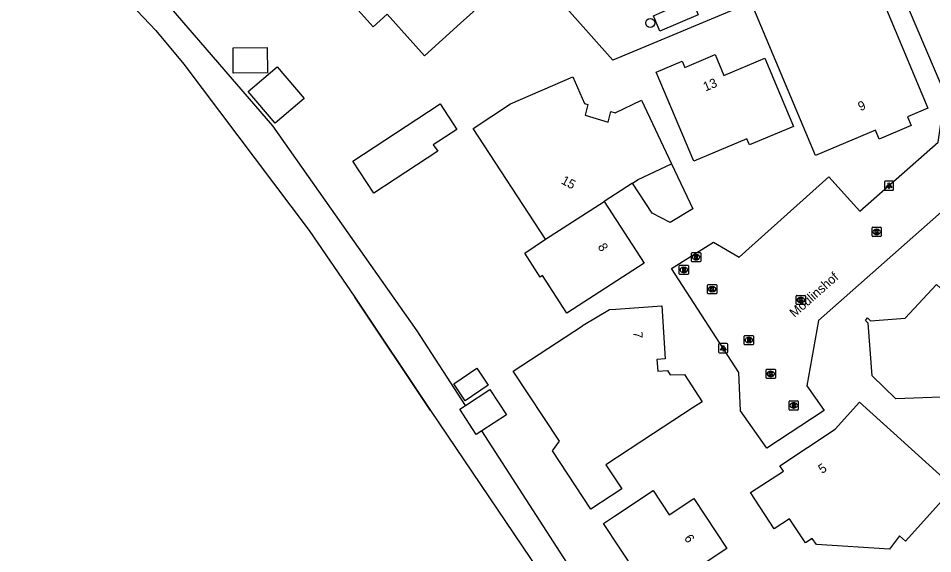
# Model space of a CAD drawing. Extents: x 158474 to 159560, y 388525 to 389605.
# Drawn here: x 158544.2 to 158643.2, y 388905.4 to 388963.4 of the extents above; entities that cross this region are included whole.
import ezdxf

# ---------------------------------------------------------------- set-up
doc = ezdxf.new("R2010")
doc.units = 0
for name, color, linetype in [('IMGEO_Boom', 7, 'Continuous'), ('IMGEO_Brandkraan', 7, 'Continuous'), ('IMGEO_Erf', 7, 'Continuous'), ('IMGEO_Kolk', 7, 'Continuous'), ('IMGEO_Lichtpunt', 7, 'Continuous'), ('IMGEO_Muur', 7, 'Continuous'), ('IMGEO_Openbare_ruimte_label', 7, 'Continuous'), ('IMGEO_Pand', 7, 'Continuous'), ('IMGEO_Pand_nummerreeks', 7, 'Continuous'), ('IMGEO_Rijbaan_lokaal_open', 7, 'Continuous'), ('IMGEO_Rioolput', 7, 'Continuous'), ('IMGEO_Voetpad_open', 7, 'Continuous'), ('IMGEO_Walbescherming', 7, 'Continuous'), ('IMGEO_Waterloop', 7, 'Continuous')]:
    doc.layers.add(name, color=color, linetype=linetype)

msp = doc.modelspace()

# ---------------------------------------------------------------- linework, layer by layer
at = {"layer": 'IMGEO_Boom'}
msp.add_circle((158612.615, 388962.926), 0.489, dxfattribs=at)
at = {"layer": 'IMGEO_Brandkraan'}
for p, q in [((158615.754, 388935.755), (158615.754, 388936.607)), ((158615.829, 388936.681), (158616.681, 388936.681)), ((158616.242, 388936.461), (158616.267, 388936.461)), ((158616.755, 388936.607), (158616.755, 388935.755)), ((158616.681, 388935.681), (158615.829, 388935.681)), ((158616.265, 388935.901), (158616.24, 388935.901))]:
    msp.add_line(p, q, dxfattribs=at)
for points in [[(158615.754, 388935.755), (158615.754, 388936.607)], [(158615.829, 388936.681), (158616.681, 388936.681)], [(158616.102, 388936.381), (158616.102, 388935.981), (158616.315, 388935.981)], [(158616.333, 388936.381), (158616.102, 388936.381)], [(158616.281, 388936.3), (158616.227, 388936.3), (158616.227, 388936.224)], [(158616.755, 388936.607), (158616.755, 388935.755)], [(158616.681, 388935.681), (158615.829, 388935.681)], [(158616.227, 388936.224), (158616.28, 388936.224)], [(158616.289, 388936.148), (158616.227, 388936.148), (158616.227, 388936.067)], [(158616.227, 388936.067), (158616.289, 388936.067)]]:
    msp.add_lwpolyline(points, dxfattribs=at)
for centre, radius, start, end in [((158615.831, 388936.605), 0.0765, 91.55205, 178.44795), ((158615.831, 388936.605), 0.0765, 91.55205, 178.44795), ((158616.282, 388936.262), 0.0379, 267.82845, 90.93552), ((158616.337, 388936.236), 0.145, 59.4692, 91.53667), ((158616.362, 388936.283), 0.0922, 285.51372, 58.15012), ((158616.679, 388936.605), 0.0765, 1.55205, 88.44795), ((158616.679, 388936.605), 0.0765, 1.55205, 88.44795), ((158615.831, 388935.757), 0.0765, 181.55205, 268.44795), ((158615.831, 388935.757), 0.0765, 181.55205, 268.44795), ((158616.29, 388936.107), 0.0404, 269.87594, 90.50774), ((158616.321, 388936.232), 0.251, 268.66757, 293.53466), ((158616.367, 388936.091), 0.105, 301.31148, 78.98903), ((158616.679, 388935.757), 0.0765, 271.55205, 358.44795), ((158616.679, 388935.757), 0.0765, 271.55205, 358.44795)]:
    msp.add_arc(centre, radius, start, end, dxfattribs=at)
for centre, major_axis, ratio, start_param, end_param in [((158616.241, 388936.181), (-0.387, 0.002), 0.722429, 4.712389, 7.853982), ((158616.266, 388936.181), (-0.39, 0.002), 0.717154, 1.570796, 4.712389)]:
    msp.add_ellipse(centre, major_axis=major_axis, ratio=ratio, start_param=start_param, end_param=end_param, dxfattribs=at)
at = {"layer": 'IMGEO_Erf'}
for points in [[(158592.603, 388921.49), (158587.368, 388929.586), (158571.735, 388951.788), (158559.357, 388966.154), (158557.939, 388967.564)], [(158619.328, 388880.057), (158608.797, 388896.446), (158594.387, 388918.732)]]:
    msp.add_lwpolyline(points, dxfattribs=at)
at = {"layer": 'IMGEO_Kolk'}
for p, q in [((158636.65, 388939.869), (158636.65, 388940.721)), ((158636.725, 388940.795), (158637.577, 388940.795)), ((158637.138, 388940.575), (158637.163, 388940.575)), ((158637.651, 388940.721), (158637.651, 388939.869)), ((158637.577, 388939.795), (158636.725, 388939.795)), ((158637.161, 388940.015), (158637.136, 388940.015)), ((158618.825, 388933.664), (158618.825, 388934.516)), ((158618.9, 388934.59), (158619.752, 388934.59)), ((158619.313, 388934.37), (158619.338, 388934.37)), ((158619.826, 388934.516), (158619.826, 388933.664)), ((158619.752, 388933.59), (158618.9, 388933.59)), ((158619.336, 388933.81), (158619.311, 388933.81)), ((158628.43, 388932.491), (158628.43, 388933.343)), ((158628.505, 388933.417), (158629.357, 388933.417)), ((158629.431, 388933.343), (158629.431, 388932.491)), ((158629.357, 388932.417), (158628.505, 388932.417)), ((158628.941, 388932.637), (158628.916, 388932.637)), ((158628.918, 388933.197), (158628.943, 388933.197)), ((158625.252, 388925.414), (158626.104, 388925.414)), ((158625.177, 388924.488), (158625.177, 388925.34)), ((158626.104, 388924.414), (158625.252, 388924.414)), ((158625.688, 388924.634), (158625.663, 388924.634)), ((158625.665, 388925.194), (158625.69, 388925.194)), ((158626.178, 388925.34), (158626.178, 388924.488))]:
    msp.add_line(p, q, dxfattribs=at)
for points in [[(158636.65, 388939.869), (158636.65, 388940.721)], [(158636.725, 388940.795), (158637.577, 388940.795)], [(158636.971, 388940.495), (158637.094, 388940.495), (158637.094, 388940.344), (158637.224, 388940.495), (158637.388, 388940.495), (158637.242, 388940.344), (158637.395, 388940.095), (158637.243, 388940.095), (158637.158, 388940.259), (158637.094, 388940.192), (158637.094, 388940.095), (158636.971, 388940.095), (158636.971, 388940.495)], [(158637.651, 388940.721), (158637.651, 388939.869)], [(158637.577, 388939.795), (158636.725, 388939.795)], [(158618.825, 388933.664), (158618.825, 388934.516)], [(158618.9, 388934.59), (158619.752, 388934.59)], [(158619.826, 388934.516), (158619.826, 388933.664)], [(158619.752, 388933.59), (158618.9, 388933.59)], [(158619.146, 388934.29), (158619.269, 388934.29), (158619.269, 388934.139), (158619.399, 388934.29), (158619.563, 388934.29), (158619.417, 388934.139), (158619.57, 388933.89), (158619.418, 388933.89), (158619.333, 388934.054), (158619.269, 388933.987), (158619.269, 388933.89), (158619.146, 388933.89), (158619.146, 388934.29)], [(158628.43, 388932.491), (158628.43, 388933.343)], [(158628.505, 388933.417), (158629.357, 388933.417)], [(158629.431, 388933.343), (158629.431, 388932.491)], [(158629.357, 388932.417), (158628.505, 388932.417)], [(158628.751, 388933.117), (158628.874, 388933.117), (158628.874, 388932.966), (158629.004, 388933.117), (158629.168, 388933.117), (158629.022, 388932.966), (158629.175, 388932.717), (158629.023, 388932.717), (158628.938, 388932.881), (158628.874, 388932.814), (158628.874, 388932.717), (158628.751, 388932.717), (158628.751, 388933.117)], [(158625.252, 388925.414), (158626.104, 388925.414)], [(158625.177, 388924.488), (158625.177, 388925.34)], [(158626.104, 388924.414), (158625.252, 388924.414)], [(158625.498, 388925.114), (158625.621, 388925.114), (158625.621, 388924.963), (158625.751, 388925.114), (158625.915, 388925.114), (158625.769, 388924.963), (158625.922, 388924.714), (158625.77, 388924.714), (158625.685, 388924.878), (158625.621, 388924.811), (158625.621, 388924.714), (158625.498, 388924.714), (158625.498, 388925.114)], [(158626.178, 388925.34), (158626.178, 388924.488)]]:
    msp.add_lwpolyline(points, dxfattribs=at)
for centre, start, end in [((158636.727, 388940.719), 91.55205, 178.44795), ((158636.727, 388940.719), 91.55205, 178.44795), ((158637.575, 388940.719), 1.55205, 88.44795), ((158637.575, 388940.719), 1.55205, 88.44795), ((158636.727, 388939.871), 181.55205, 268.44795), ((158636.727, 388939.871), 181.55205, 268.44795), ((158637.575, 388939.871), 271.55205, 358.44795), ((158637.575, 388939.871), 271.55205, 358.44795), ((158618.902, 388934.514), 91.55205, 178.44795), ((158618.902, 388934.514), 91.55205, 178.44795), ((158619.75, 388934.514), 1.55205, 88.44795), ((158619.75, 388934.514), 1.55205, 88.44795), ((158618.902, 388933.666), 181.55205, 268.44795), ((158618.902, 388933.666), 181.55205, 268.44795), ((158619.75, 388933.666), 271.55205, 358.44795), ((158619.75, 388933.666), 271.55205, 358.44795), ((158628.507, 388933.341), 91.55205, 178.44795), ((158628.507, 388933.341), 91.55205, 178.44795), ((158629.355, 388933.341), 1.55205, 88.44795), ((158629.355, 388933.341), 1.55205, 88.44795), ((158628.507, 388932.493), 181.55205, 268.44795), ((158628.507, 388932.493), 181.55205, 268.44795), ((158629.355, 388932.493), 271.55205, 358.44795), ((158629.355, 388932.493), 271.55205, 358.44795), ((158625.254, 388925.338), 91.55205, 178.44795), ((158625.254, 388925.338), 91.55205, 178.44795), ((158626.102, 388925.338), 1.55205, 88.44795), ((158626.102, 388925.338), 1.55205, 88.44795), ((158625.254, 388924.49), 181.55205, 268.44795), ((158625.254, 388924.49), 181.55205, 268.44795), ((158626.102, 388924.49), 271.55205, 358.44795), ((158626.102, 388924.49), 271.55205, 358.44795)]:
    msp.add_arc(centre, 0.0765, start, end, dxfattribs=at)
for centre, major_axis, ratio, start_param, end_param in [((158637.137, 388940.295), (-0.387, 0.002), 0.722429, 4.712389, 7.853982), ((158637.162, 388940.295), (-0.39, 0.002), 0.717154, 1.570796, 4.712389), ((158619.312, 388934.09), (-0.387, 0.002), 0.722429, 4.712389, 7.853982), ((158619.337, 388934.09), (-0.39, 0.002), 0.717154, 1.570796, 4.712389), ((158628.917, 388932.917), (-0.387, 0.002), 0.722429, 4.712389, 7.853982), ((158628.942, 388932.917), (-0.39, 0.002), 0.717154, 1.570796, 4.712389), ((158625.664, 388924.914), (-0.387, 0.002), 0.722429, 4.712389, 7.853982), ((158625.689, 388924.914), (-0.39, 0.002), 0.717154, 1.570796, 4.712389)]:
    msp.add_ellipse(centre, major_axis=major_axis, ratio=ratio, start_param=start_param, end_param=end_param, dxfattribs=at)
at = {"layer": 'IMGEO_Lichtpunt'}
for p, q in [((158637.982, 388945.699), (158637.982, 388944.892)), ((158637.982, 388945.699), (158637.982, 388944.892)), ((158638.884, 388945.794), (158638.076, 388945.794)), ((158638.884, 388945.794), (158638.076, 388945.794)), ((158638.978, 388944.892), (158638.978, 388945.699)), ((158638.978, 388944.892), (158638.978, 388945.699)), ((158638.076, 388944.798), (158638.884, 388944.798)), ((158638.076, 388944.798), (158638.884, 388944.798)), ((158620.027, 388928.099), (158620.027, 388927.292)), ((158620.027, 388928.099), (158620.027, 388927.292)), ((158620.929, 388928.194), (158620.121, 388928.194)), ((158620.929, 388928.194), (158620.121, 388928.194)), ((158621.023, 388927.292), (158621.023, 388928.099)), ((158621.023, 388927.292), (158621.023, 388928.099)), ((158620.121, 388927.198), (158620.929, 388927.198)), ((158620.121, 388927.198), (158620.929, 388927.198))]:
    msp.add_line(p, q, dxfattribs=at)
for points in [[(158638.356, 388945.363), (158638.395, 388945.335), (158638.207, 388945.073), (158638.169, 388945.1), (158638.356, 388945.363)], [(158638.458, 388945.315), (158638.505, 388945.315), (158638.505, 388944.993), (158638.458, 388944.993), (158638.458, 388945.315)], [(158638.568, 388945.335), (158638.606, 388945.362), (158638.793, 388945.1), (158638.754, 388945.072), (158638.568, 388945.335)], [(158620.401, 388927.763), (158620.44, 388927.735), (158620.252, 388927.473), (158620.214, 388927.5), (158620.401, 388927.763)], [(158620.503, 388927.715), (158620.55, 388927.715), (158620.55, 388927.393), (158620.503, 388927.393), (158620.503, 388927.715)], [(158620.613, 388927.735), (158620.651, 388927.762), (158620.838, 388927.5), (158620.799, 388927.472), (158620.613, 388927.735)]]:
    msp.add_lwpolyline(points, dxfattribs=at)
for centre in [(158638.481, 388945.497), (158620.526, 388927.897)]:
    msp.add_circle(centre, 0.0994, dxfattribs=at)
for centre, start, end in [((158638.076, 388945.699), 90, 180), ((158638.076, 388945.699), 90, 180), ((158638.884, 388945.699), 0, 90), ((158638.884, 388945.699), 0, 90), ((158638.076, 388944.892), 180, 270), ((158638.076, 388944.892), 180, 270), ((158638.884, 388944.892), 270, 0), ((158638.884, 388944.892), 270, 360), ((158620.121, 388928.099), 90, 180), ((158620.121, 388928.099), 90, 180), ((158620.929, 388928.099), 0, 90), ((158620.929, 388928.099), 0, 90), ((158620.121, 388927.292), 180, 270), ((158620.121, 388927.292), 180, 270), ((158620.929, 388927.292), 270, 0), ((158620.929, 388927.292), 270, 360)]:
    msp.add_arc(centre, 0.0946, start, end, dxfattribs=at)
at = {"layer": 'IMGEO_Muur'}
for points in [[(158631.972, 388946.242), (158635.311, 388942.532), (158643.817, 388950.009)], [(158619.491, 388939.185), (158622.26, 388937.559), (158631.972, 388946.242)]]:
    msp.add_lwpolyline(points, dxfattribs=at)
at = {"layer": 'IMGEO_Pand'}
for points in [[(158588.163, 388959.369), (158584.12, 388963.857), (158582.603, 388962.49), (158579.993, 388965.388), (158580.786, 388966.102), (158584.5, 388969.448), (158586.769, 388966.93), (158590.664, 388970.438), (158591.406, 388971.107), (158595.79, 388966.241), (158592.076, 388962.895), (158588.163, 388959.369)], [(158633.535, 388969.353), (158634.702, 388966.578), (158636.899, 388967.502), (158642.704, 388953.698), (158640.483, 388952.764), (158640.89, 388951.797), (158637.438, 388950.345), (158637.031, 388951.312), (158630.51, 388948.57), (158623.539, 388965.148)], [(158567.453, 388957.472), (158567.424, 388960.228), (158571.112, 388960.267), (158571.141, 388957.511), (158567.453, 388957.472)], [(158617.333, 388947.936), (158613.268, 388957.601), (158616.08, 388958.784), (158616.366, 388958.105), (158619.652, 388959.487), (158620.595, 388957.243), (158625.032, 388959.109), (158628.143, 388951.71), (158623.376, 388949.705), (158623.1, 388950.362), (158617.333, 388947.936)], [(158575.133, 388954.744), (158571.988, 388952.065), (158569.056, 388955.507), (158572.2, 388958.186), (158575.133, 388954.744)], [(158601.257, 388939.488), (158593.449, 388951.476), (158597.486, 388954.167), (158604.253, 388957.073), (158605.503, 388954.195), (158605.871, 388954.082), (158605.566, 388952.943), (158608.056, 388952.191), (158608.368, 388953.318), (158608.81, 388953.183), (158611.68, 388954.543), (158614.935, 388947.67)], [(158589.123, 388949.734), (158589.62, 388949.037), (158582.664, 388944.491), (158580.393, 388947.966), (158587.32, 388952.493), (158589.852, 388954.147), (158591.654, 388951.387), (158589.123, 388949.734)], [(158614.935, 388947.67), (158617.244, 388942.793), (158614.793, 388941.295), (158612.847, 388942.307), (158610.712, 388945.586)], [(158610.712, 388945.586), (158611.311, 388945.959), (158614.935, 388947.67)], [(158610.712, 388945.586), (158607.617, 388943.571)], [(158607.617, 388943.571), (158611.951, 388936.916), (158607.762, 388934.188), (158603.603, 388931.479), (158600.949, 388935.554), (158600.706, 388935.396), (158599.029, 388937.971), (158601.257, 388939.488)], [(158601.257, 388939.488), (158607.617, 388943.571)], [(158643.635, 388934.6), (158647.3, 388931.199), (158648.382, 388930.194), (158645.098, 388926.657), (158645.433, 388922.691), (158645.624, 388922.437), (158645.357, 388922.17), (158645.09, 388922.424), (158639.224, 388922.223), (158636.672, 388924.688), (158636.24, 388930.403), (158635.935, 388930.695), (158636.151, 388930.987), (158636.468, 388930.67), (158640.24, 388930.943), (158643.635, 388934.6)], [(158618.253, 388921.906), (158617.165, 388921.194), (158612.982, 388918.456), (158607.816, 388915.074), (158609.529, 388912.457), (158606.185, 388910.268), (158602.04, 388916.599), (158602.773, 388917.612), (158597.789, 388925.227), (158605.269, 388930.124), (158605.371, 388930.191), (158608.205, 388931.897), (158608.888, 388931.942), (158613.877, 388932.267), (158614.25, 388926.549), (158613.344, 388926.489), (158613.428, 388925.202), (158614.495, 388925.272), (158614.785, 388924.829), (158616.325, 388924.851), (158618.253, 388921.906)], [(158595.071, 388923.698), (158592.574, 388922.001), (158591.333, 388923.828), (158593.83, 388925.524), (158595.071, 388923.698)], [(158592.603, 388921.49), (158595.239, 388923.215), (158597.038, 388920.467), (158594.387, 388918.732)], [(158594.387, 388918.732), (158593.781, 388918.335), (158591.982, 388921.083), (158592.603, 388921.49)], [(158627.039, 388914.369), (158626.648, 388914.972), (158632.647, 388918.937), (158635.289, 388921.857), (158638.997, 388918.503), (158645.513, 388912.607), (158640.255, 388906.796), (158639.615, 388907.375), (158638.527, 388905.932), (158630.624, 388906.451), (158630.151, 388907.075), (158629.427, 388906.606), (158627.724, 388909.233), (158626.037, 388908.14), (158623.49, 388912.069), (158627.039, 388914.369)], [(158608.754, 388909.523), (158612.92, 388912.286), (158614.678, 388909.635), (158617.345, 388911.405), (158620.917, 388906.02), (158616.751, 388903.257), (158615.566, 388902.471), (158612.879, 388900.689), (158611.112, 388903.353), (158607.549, 388908.724), (158608.754, 388909.523)]]:
    msp.add_lwpolyline(points, dxfattribs=at)
at = {"layer": 'IMGEO_Rijbaan_lokaal_open'}
msp.add_lwpolyline([(158650.686, 388948.203), (158630.856, 388930.685), (158629.6, 388923.624), (158631.449, 388920.965), (158625.259, 388916.882), (158622.414, 388920.896), (158622.236, 388925.062), (158614.921, 388936.317), (158619.491, 388939.185), (158622.26, 388937.559), (158631.972, 388946.242), (158635.311, 388942.532), (158643.817, 388950.009), (158644.553, 388955.191), (158638.495, 388969.468), (158636.325, 388970.661)], dxfattribs=at)
at = {"layer": 'IMGEO_Rioolput'}
for p, q in [((158617.086, 388937.128), (158617.086, 388937.98)), ((158617.161, 388938.054), (158618.013, 388938.054)), ((158617.597, 388937.274), (158617.572, 388937.274)), ((158617.574, 388937.834), (158617.599, 388937.834)), ((158618.087, 388937.98), (158618.087, 388937.128)), ((158618.013, 388937.054), (158617.161, 388937.054)), ((158622.808, 388928.145), (158622.808, 388928.997)), ((158622.883, 388929.071), (158623.735, 388929.071)), ((158623.296, 388928.851), (158623.321, 388928.851)), ((158623.809, 388928.997), (158623.809, 388928.145)), ((158623.735, 388928.071), (158622.883, 388928.071)), ((158623.319, 388928.291), (158623.294, 388928.291)), ((158627.66, 388921.074), (158627.66, 388921.926)), ((158627.735, 388922), (158628.587, 388922)), ((158628.148, 388921.78), (158628.173, 388921.78)), ((158628.661, 388921.926), (158628.661, 388921.074)), ((158628.587, 388921), (158627.735, 388921)), ((158628.171, 388921.22), (158628.146, 388921.22))]:
    msp.add_line(p, q, dxfattribs=at)
for points in [[(158617.086, 388937.128), (158617.086, 388937.98)], [(158617.161, 388938.054), (158618.013, 388938.054)], [(158617.675, 388937.752), (158617.423, 388937.754), (158617.423, 388937.354)], [(158617.423, 388937.354), (158617.547, 388937.354), (158617.547, 388937.516), (158617.558, 388937.516)], [(158617.601, 388937.673), (158617.547, 388937.673), (158617.547, 388937.592)], [(158617.547, 388937.592), (158617.599, 388937.592)], [(158617.605, 388937.487), (158617.676, 388937.354), (158617.816, 388937.354), (158617.751, 388937.48)], [(158618.087, 388937.98), (158618.087, 388937.128)], [(158618.013, 388937.054), (158617.161, 388937.054)], [(158622.808, 388928.145), (158622.808, 388928.997)], [(158622.883, 388929.071), (158623.735, 388929.071)], [(158623.397, 388928.769), (158623.145, 388928.771), (158623.145, 388928.371)], [(158623.145, 388928.371), (158623.269, 388928.371), (158623.269, 388928.533), (158623.28, 388928.533)], [(158623.323, 388928.69), (158623.269, 388928.69), (158623.269, 388928.609)], [(158623.269, 388928.609), (158623.321, 388928.609)], [(158623.327, 388928.504), (158623.398, 388928.371), (158623.538, 388928.371), (158623.473, 388928.497)], [(158623.809, 388928.997), (158623.809, 388928.145)], [(158623.735, 388928.071), (158622.883, 388928.071)], [(158627.66, 388921.074), (158627.66, 388921.926)], [(158627.735, 388922), (158628.587, 388922)], [(158628.249, 388921.698), (158627.997, 388921.7), (158627.997, 388921.3)], [(158627.997, 388921.3), (158628.121, 388921.3), (158628.121, 388921.462), (158628.132, 388921.462)], [(158628.175, 388921.619), (158628.121, 388921.619), (158628.121, 388921.538)], [(158628.121, 388921.538), (158628.173, 388921.538)], [(158628.179, 388921.433), (158628.25, 388921.3), (158628.39, 388921.3), (158628.325, 388921.426)], [(158628.661, 388921.926), (158628.661, 388921.074)], [(158628.587, 388921), (158627.735, 388921)]]:
    msp.add_lwpolyline(points, dxfattribs=at)
for centre, radius, start, end in [((158617.163, 388937.978), 0.0765, 91.55205, 178.44795), ((158617.163, 388937.978), 0.0765, 91.55205, 178.44795), ((158617.557, 388937.463), 0.0533, 26.02933, 88.69889), ((158617.583, 388937.781), 0.19, 274.7715, 282.96867), ((158617.607, 388937.577), 0.0964, 77.00612, 93.18647), ((158617.621, 388937.634), 0.0378, 276.66336, 79.67722), ((158617.674, 388937.642), 0.109, 350.36119, 89.41601), ((158617.672, 388937.642), 0.112, 277.58423, 350.98172), ((158617.656, 388937.427), 0.108, 29.51342, 73.79051), ((158618.011, 388937.978), 0.0765, 1.55205, 88.44795), ((158618.011, 388937.978), 0.0765, 1.55205, 88.44795), ((158617.163, 388937.13), 0.0765, 181.55205, 268.44795), ((158617.163, 388937.13), 0.0765, 181.55205, 268.44795), ((158618.011, 388937.13), 0.0765, 271.55205, 358.44795), ((158618.011, 388937.13), 0.0765, 271.55205, 358.44795), ((158622.885, 388928.995), 0.0765, 91.55205, 178.44795), ((158622.885, 388928.995), 0.0765, 91.55205, 178.44795), ((158623.279, 388928.48), 0.0533, 26.02933, 88.69889), ((158623.305, 388928.798), 0.19, 274.7715, 282.96867), ((158623.329, 388928.594), 0.0964, 77.00612, 93.18647), ((158623.343, 388928.651), 0.0378, 276.66336, 79.67722), ((158623.396, 388928.659), 0.109, 350.36119, 89.41601), ((158623.394, 388928.659), 0.112, 277.58423, 350.98172), ((158623.378, 388928.444), 0.108, 29.51342, 73.79051), ((158623.733, 388928.995), 0.0765, 1.55205, 88.44795), ((158623.733, 388928.995), 0.0765, 1.55205, 88.44795), ((158622.885, 388928.147), 0.0765, 181.55205, 268.44795), ((158622.885, 388928.147), 0.0765, 181.55205, 268.44795), ((158623.733, 388928.147), 0.0765, 271.55205, 358.44795), ((158623.733, 388928.147), 0.0765, 271.55205, 358.44795), ((158627.737, 388921.924), 0.0765, 91.55205, 178.44795), ((158627.737, 388921.924), 0.0765, 91.55205, 178.44795), ((158628.131, 388921.409), 0.0533, 26.02933, 88.69889), ((158628.157, 388921.727), 0.19, 274.7715, 282.96867), ((158628.181, 388921.523), 0.0964, 77.00612, 93.18647), ((158628.195, 388921.58), 0.0378, 276.66336, 79.67722), ((158628.248, 388921.588), 0.109, 350.36119, 89.41601), ((158628.246, 388921.588), 0.112, 277.58423, 350.98172), ((158628.23, 388921.373), 0.108, 29.51342, 73.79051), ((158628.585, 388921.924), 0.0765, 1.55205, 88.44795), ((158628.585, 388921.924), 0.0765, 1.55205, 88.44795), ((158627.737, 388921.076), 0.0765, 181.55205, 268.44795), ((158627.737, 388921.076), 0.0765, 181.55205, 268.44795), ((158628.585, 388921.076), 0.0765, 271.55205, 358.44795), ((158628.585, 388921.076), 0.0765, 271.55205, 358.44795)]:
    msp.add_arc(centre, radius, start, end, dxfattribs=at)
for centre, major_axis, ratio, start_param, end_param in [((158617.573, 388937.554), (-0.387, 0.002), 0.722429, 4.712389, 7.853982), ((158617.598, 388937.554), (-0.39, 0.002), 0.717154, 1.570796, 4.712389), ((158623.295, 388928.571), (-0.387, 0.002), 0.722429, 4.712389, 7.853982), ((158623.32, 388928.571), (-0.39, 0.002), 0.717154, 1.570796, 4.712389), ((158628.147, 388921.5), (-0.387, 0.002), 0.722429, 4.712389, 7.853982), ((158628.172, 388921.5), (-0.39, 0.002), 0.717154, 1.570796, 4.712389)]:
    msp.add_ellipse(centre, major_axis=major_axis, ratio=ratio, start_param=start_param, end_param=end_param, dxfattribs=at)
at = {"layer": 'IMGEO_Voetpad_open'}
for points in [[(158623.539, 388965.148), (158608.557, 388958.887), (158601.535, 388966.825), (158598.936, 388969.698)], [(158617.147, 388965.47), (158617.815, 388963.783), (158613.665, 388962.037), (158612.97, 388963.689), (158615.253, 388964.685)]]:
    msp.add_lwpolyline(points, dxfattribs=at)
at = {"layer": 'IMGEO_Walbescherming'}
msp.add_lwpolyline([(158588.806, 388920.956), (158580.628, 388933.228)], dxfattribs=at)
at = {"layer": 'IMGEO_Waterloop'}
msp.add_lwpolyline([(158544.162, 388977.852), (158559.045, 388962.088), (158562.093, 388958.466), (158575.675, 388940.428), (158580.628, 388933.228), (158588.816, 388920.958), (158623.969, 388868.967), (158631.007, 388858.576), (158631.309, 388858.057), (158631.554, 388857.039), (158631.575, 388856.863), (158631.598, 388856.459), (158631.585, 388856.055), (158631.536, 388855.653), (158631.451, 388855.258), (158631.331, 388854.871), (158631.177, 388854.497), (158630.991, 388854.139), (158630.773, 388853.798), (158630.525, 388853.478), (158630.25, 388853.181), (158629.95, 388852.911), (158629.626, 388852.668)], dxfattribs=at)

# ---------------------------------------------------------------- texts
at = {"layer": 'IMGEO_Openbare_ruimte_label'}
msp.add_text('Moulinshof', height=1, rotation=41.4717, dxfattribs=at).set_placement((158628.25, 388930.972))
at = {"layer": 'IMGEO_Pand_nummerreeks'}
for s, rotation, p in [('13', 22.81026, (158618.602, 388955.488)), ('9', 22.80945, (158635.377, 388953.35)), ('15', 331.69016, (158602.882, 388945.573)), ('8', 303.07377, (158606.888, 388938.681)), ('7', 273.72974, (158610.773, 388929.469)), ('5', 33.46074, (158631.227, 388914.066)), ('6', 303.55727, (158616.245, 388907.128))]:
    msp.add_text(s, height=1, rotation=rotation, dxfattribs=at).set_placement(p)

doc.saveas('drawing.dxf')
